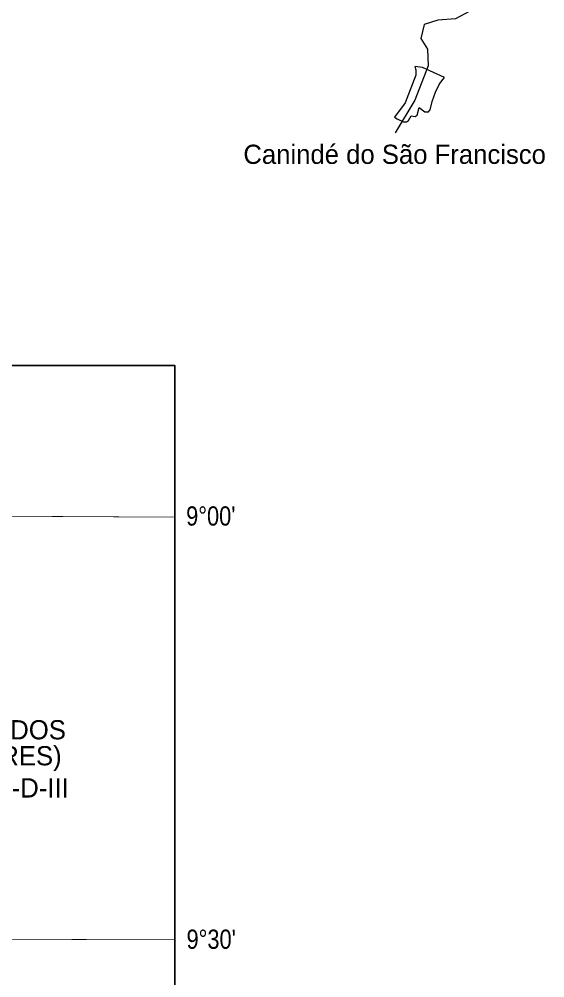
# Model space of a CAD drawing. Extents: x 553962 to 842807, y 8883888 to 9032388.
# Drawn here: x 622569 to 636259, y 8908836 to 8933785 of the extents above; entities that cross this region are included whole.
import ezdxf
from ezdxf.enums import TextEntityAlignment as Align

# ---------------------------------------------------------------- set-up
doc = ezdxf.new("R2010")
doc.units = 0
doc.header["$LTSCALE"] = 200
for name, color, linetype, lineweight in [('12', 7, 'Continuous', 25), ('21', 7, 'Continuous', 25), ('6', 7, 'Continuous', 13)]:
    doc.layers.add(name, color=color, linetype=linetype, lineweight=lineweight)
doc.layers.add('41', color=7, linetype='Continuous')

msp = doc.modelspace()

# ---------------------------------------------------------------- linework, layer by layer
at = {"layer": '12'}
msp.add_lwpolyline([(634807.6, 8934541.3), (634415.5, 8934054.3), (633928.6, 8933792.2), (633476, 8933758.2), (633118.6, 8933644.4), (633026.6, 8933280.6), (633199.9, 8933007.2), (633223.4, 8932574.6), (632869.3, 8931676.8), (632359.1, 8930826)], dxfattribs=at)
at = {"layer": '21'}
msp.add_lwpolyline([(632873, 8932551.1), (632900.9, 8932464.8), (632903.5, 8932330.2), (632621.7, 8931606.7), (632342.4, 8931238.5), (632413.5, 8931192.8), (632581, 8931114.1), (632657.2, 8931114.1), (632708, 8931147.1), (632781.6, 8931271.5), (632885.7, 8931251.2), (632931.4, 8931286.8), (632989.8, 8931487.3), (633134.5, 8931373.1), (633231, 8931373.1), (633274.1, 8931423.9), (633327.4, 8931639.7), (633411.2, 8931888.5), (633515.3, 8932104.3), (633644.8, 8932266.8), (633071, 8932528.2)], close=True, dxfattribs=at)
at = {"layer": '6'}
msp.add_line((574653.9, 8910009.3), (626625.7, 8909822.1), dxfattribs=at)
at = {"layer": '6', "lineweight": 35}
msp.add_lwpolyline([(574695.3, 8924769.6), (626625.7, 8924769.6), (626625.7, 8896026.7), (574695.3, 8896026.7)], close=True, dxfattribs=at)
at = {"layer": '6'}
msp.add_lwpolyline([(574684.9, 8921064.7), (596639.8, 8920989.8), (607636.3, 8920937.2), (626625.7, 8920820.5)], dxfattribs=at)
msp.add_lwpolyline([(618636, 8920869.6), (626625.7, 8920820.5), (626625.7, 8909822.1), (618558.7, 8909851.2)], close=True, dxfattribs=at)

# ---------------------------------------------------------------- texts
at = {"layer": '41'}
msp.add_text('Canindé do São Francisco', height=500, dxfattribs=at).set_placement((628407.7, 8930018.3))
at = {"layer": '6', "width": 0.85}
for s, p in [("9°00'", (627559.4, 8920605.7)), ("9°30'", (627569.2, 8909591.6))]:
    msp.add_text(s, height=500, dxfattribs=at).set_placement(p, align=Align.CENTER)
at = {"layer": '6'}
for s, p in [('(UNIÃO DOS', (619811.5, 8915042.2)), ('PALMARES)', (619811.5, 8914365.8)), ('SC-24-X-D-III', (619811.5, 8913528.7))]:
    msp.add_text(s, height=500, dxfattribs=at).set_placement(p)

doc.saveas('drawing.dxf')
